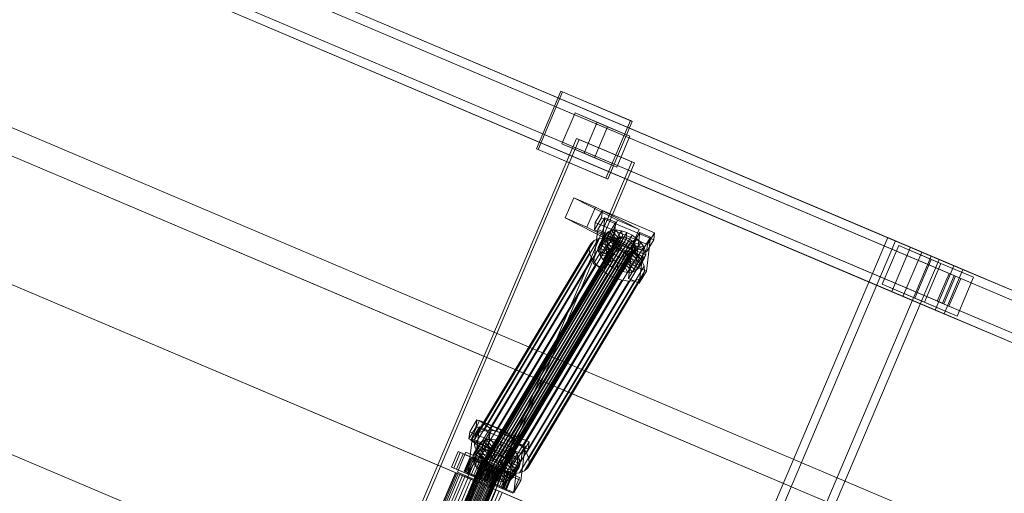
# Model space of a CAD drawing. Header units: millimetres. Extents: x -4738 to 65662, y -68080 to 6847.
# Tile 592 of 656: x 25767 to 26585, y -21393 to -21000. Entities that reach past the tile are written whole.
import ezdxf

# ---------------------------------------------------------------- set-up
doc = ezdxf.new("R2010")
doc.units = ezdxf.units.MM
doc.layers.add('superior_C10', color=7, linetype='Continuous', lineweight=0)

msp = doc.modelspace()

# ---------------------------------------------------------------- linework, layer by layer
at = {"layer": 'superior_C10'}
for p, q in [((27880.277, -21988.995), (18436.834, -17980.274)), ((18437.764, -17980.669), (27881.207, -21989.39)), ((26506.807, -21188.686), (25424.635, -20729.307)), ((26516.034, -21192.603), (25433.862, -20733.224)), ((26542.934, -21212.17), (25425.7, -20737.906)), ((26544.171, -21212.695), (25426.937, -20738.431)), ((26542.792, -21203.962), (25460.621, -20744.582)), ((26550.174, -21207.095), (25468.002, -20747.716)), ((26491.177, -21225.506), (25409.006, -20766.127)), ((26533.165, -21235.182), (25415.931, -20760.919)), ((25417.168, -20761.444), (26534.402, -21235.707)), ((25418.232, -20770.043), (26500.404, -21229.423)), ((26527.162, -21240.782), (25444.991, -20781.402)), ((25452.372, -20784.536), (26534.544, -21243.915)), ((26207.955, -21302.674), (25323.902, -20927.396)), ((25325.001, -20927.862), (26209.054, -21303.141)), ((25272.887, -21012.528), (26156.94, -21387.806)), ((26158.038, -21388.273), (25273.985, -21012.994)), ((26196.172, -21106.795), (26216.491, -21058.93)), ((26217.968, -21059.556), (26197.649, -21107.422)), ((26216.491, -21058.93), (26274.207, -21083.43)), ((26216.491, -21058.93), (26217.968, -21059.556)), ((26275.683, -21084.057), (26217.968, -21059.556)), ((26217.299, -21102.727), (26228.24, -21076.953)), ((26228.24, -21076.953), (26255.295, -21088.438)), ((26228.24, -21076.953), (26246.731, -21084.803)), ((26246.731, -21084.803), (26235.79, -21110.577)), ((26273.785, -21096.287), (26246.731, -21084.803)), ((26274.207, -21083.43), (26253.888, -21131.296)), ((26255.365, -21131.922), (26275.683, -21084.057)), ((26275.683, -21084.057), (26274.207, -21083.43)), ((26255.295, -21088.438), (26244.354, -21114.212)), ((26273.785, -21096.287), (26255.295, -21088.438)), ((25897.422, -21880.577), (26229.559, -21098.154)), ((26231.773, -21099.094), (25899.637, -21881.517)), ((26229.559, -21098.154), (26275.371, -21117.601)), ((26229.559, -21098.154), (26231.773, -21099.094)), ((26277.585, -21118.541), (26231.773, -21099.094)), ((26262.844, -21122.061), (26273.785, -21096.287)), ((26253.888, -21131.296), (26196.172, -21106.795)), ((26197.649, -21107.422), (26196.172, -21106.795)), ((26197.649, -21107.422), (26255.365, -21131.922)), ((26244.354, -21114.212), (26217.299, -21102.727)), ((26235.79, -21110.577), (26217.299, -21102.727)), ((26275.371, -21117.601), (25943.234, -21900.024)), ((26235.79, -21110.577), (26262.844, -21122.061)), ((26244.354, -21114.212), (26262.844, -21122.061)), ((26277.585, -21118.541), (26275.371, -21117.601)), ((25945.449, -21900.964), (26277.585, -21118.541)), ((25222.089, -21132.192), (26106.142, -21507.471)), ((26107.241, -21507.938), (25223.188, -21132.659)), ((26253.888, -21131.296), (26255.365, -21131.922)), ((26220.065, -21164.18), (26227.144, -21147.633)), ((26227.144, -21147.633), (26245.181, -21155.289)), ((26227.144, -21147.633), (26263.417, -21166.146)), ((26245.181, -21155.289), (26238.101, -21171.836)), ((26244.99, -21168.126), (26250.941, -21158.194)), ((26245.181, -21155.289), (26281.453, -21173.802)), ((26250.941, -21158.194), (26250.217, -21164.118)), ((26250.941, -21158.194), (26294.249, -21176.521)), ((26238.101, -21171.836), (26220.065, -21164.18)), ((26256.337, -21182.693), (26220.065, -21164.18)), ((26250.217, -21164.118), (26244.266, -21174.05)), ((26247.117, -21174.011), (26253.069, -21164.079)), ((26253.069, -21164.079), (26249.594, -21192.513)), ((26293.525, -21182.445), (26250.217, -21164.118)), ((26253.069, -21164.079), (26262.091, -21167.897)), ((26263.417, -21166.146), (26256.337, -21182.693)), ((26281.453, -21173.802), (26263.417, -21166.146)), ((26238.101, -21171.836), (26274.373, -21190.349)), ((26243.642, -21202.445), (26247.117, -21174.011)), ((26244.266, -21174.05), (26244.99, -21168.126)), ((26244.266, -21174.05), (26287.573, -21192.377)), ((26288.297, -21186.453), (26244.99, -21168.126)), ((26256.139, -21177.829), (26247.117, -21174.011)), ((26258.632, -21174.527), (26253.53, -21183.041)), ((26255.623, -21175.706), (26258.632, -21174.527)), ((26262.091, -21167.897), (26256.139, -21177.829)), ((26262.401, -21174.241), (26257.299, -21182.754)), ((26258.616, -21196.331), (26262.091, -21167.897)), ((26258.632, -21174.527), (26262.401, -21174.241)), ((26264.5, -21181.416), (26258.632, -21174.527)), ((26266.673, -21174.866), (26261.571, -21183.38)), ((26266.285, -21181.28), (26262.401, -21174.241)), ((26262.401, -21174.241), (26266.673, -21174.866)), ((26268.308, -21181.577), (26266.673, -21174.866)), ((26266.673, -21174.866), (26271.156, -21176.361)), ((26274.373, -21190.349), (26281.453, -21173.802)), ((26136.174, -22009.086), (26487.848, -21180.638)), ((26244.052, -21183.045), (26148.397, -21342.667)), ((26151.552, -21367.923), (26262.511, -21182.761)), ((26262.956, -21181.498), (26151.997, -21366.66)), ((26248.074, -21181.47), (26152.42, -21341.092)), ((26263.925, -21180.555), (26152.966, -21365.718)), ((26265.35, -21179.997), (26154.391, -21365.16)), ((26267.135, -21179.862), (26156.176, -21365.024)), ((26253.113, -21181.087), (26157.459, -21340.71)), ((26269.159, -21180.158), (26158.2, -21365.32)), ((26271.283, -21180.865), (26160.324, -21366.028)), ((26273.362, -21181.937), (26162.403, -21367.099)), ((26258.824, -21181.923), (26163.169, -21341.546)), ((26275.255, -21183.298), (26164.296, -21368.46)), ((26241.319, -21185.705), (26244.052, -21183.045)), ((26244.052, -21183.045), (26248.074, -21181.47)), ((26247.537, -21188.874), (26252.638, -21180.361)), ((26248.074, -21181.47), (26253.113, -21181.087)), ((26253.578, -21177.695), (26248.477, -21186.209)), ((26255.623, -21175.706), (26250.521, -21184.219)), ((26253.53, -21183.041), (26250.521, -21184.219)), ((26252.638, -21180.361), (26253.578, -21177.695)), ((26252.866, -21183.521), (26252.638, -21180.361)), ((26252.638, -21180.361), (26261.661, -21184.179)), ((26256.139, -21177.829), (26252.664, -21206.263)), ((26253.113, -21181.087), (26258.824, -21181.923)), ((26257.299, -21182.754), (26253.53, -21183.041)), ((26253.53, -21183.041), (26259.398, -21189.929)), ((26253.578, -21177.695), (26255.623, -21175.706)), ((26262.106, -21182.917), (26253.578, -21177.695)), ((26263.074, -21181.974), (26255.623, -21175.706)), ((26256.337, -21182.693), (26274.373, -21190.349)), ((26257.004, -21191.43), (26262.106, -21182.917)), ((26261.571, -21183.38), (26257.299, -21182.754)), ((26257.299, -21182.754), (26261.183, -21189.794)), ((26257.973, -21190.487), (26263.074, -21181.974)), ((26258.824, -21181.923), (26264.818, -21183.92)), ((26259.398, -21189.929), (26264.5, -21181.416)), ((26261.183, -21189.794), (26266.285, -21181.28)), ((26262.106, -21182.917), (26261.661, -21184.179)), ((26263.074, -21181.974), (26262.106, -21182.917)), ((26262.511, -21182.761), (26262.956, -21181.498)), ((26262.619, -21184.257), (26262.511, -21182.761)), ((26262.956, -21181.498), (26263.925, -21180.555)), ((26264.5, -21181.416), (26263.074, -21181.974)), ((26263.207, -21190.09), (26268.308, -21181.577)), ((26263.925, -21180.555), (26265.35, -21179.997)), ((26266.285, -21181.28), (26264.5, -21181.416)), ((26265.331, -21190.798), (26270.432, -21182.284)), ((26265.35, -21179.997), (26267.135, -21179.862)), ((26271.156, -21176.361), (26266.055, -21184.874)), ((26268.308, -21181.577), (26266.285, -21181.28)), ((26267.135, -21179.862), (26269.159, -21180.158)), ((26270.432, -21182.284), (26268.308, -21181.577)), ((26269.159, -21180.158), (26271.283, -21180.865)), ((26270.432, -21182.284), (26271.156, -21176.361)), ((26272.512, -21183.355), (26270.432, -21182.284)), ((26275.546, -21178.622), (26270.445, -21187.135)), ((26271.156, -21176.361), (26275.546, -21178.622)), ((26271.283, -21180.865), (26273.362, -21181.937)), ((26272.512, -21183.355), (26275.546, -21178.622)), ((26273.362, -21181.937), (26275.255, -21183.298)), ((26274.405, -21184.717), (26279.543, -21181.496)), ((26279.543, -21181.496), (26274.442, -21190.009)), ((26275.255, -21183.298), (26276.833, -21184.857)), ((26275.546, -21178.622), (26279.543, -21181.496)), ((26275.989, -21186.229), (26281.94, -21176.297)), ((26281.94, -21176.297), (26278.465, -21204.731)), ((26279.543, -21181.496), (26282.875, -21184.787)), ((26281.94, -21176.297), (26290.963, -21180.115)), ((26290.963, -21180.115), (26285.011, -21190.047)), ((26287.488, -21208.549), (26290.963, -21180.115)), ((26287.573, -21192.377), (26293.525, -21182.445)), ((26294.249, -21176.521), (26288.297, -21186.453)), ((26293.525, -21182.445), (26294.249, -21176.521)), ((26487.848, -21180.638), (26523.921, -21195.951)), ((26487.848, -21180.638), (26494.307, -21183.38)), ((26494.307, -21183.38), (26142.633, -22011.827)), ((26144.408, -21348.891), (26240.062, -21189.269)), ((26241.319, -21185.705), (26145.665, -21345.328)), ((26262.619, -21184.257), (26151.66, -21369.42)), ((26263.273, -21185.887), (26152.314, -21371.049)), ((26264.428, -21187.537), (26153.47, -21372.699)), ((26266.007, -21189.096), (26155.048, -21374.258)), ((26267.9, -21190.457), (26156.941, -21375.62)), ((26276.833, -21184.857), (26165.875, -21370.019)), ((26277.989, -21186.507), (26167.03, -21371.67)), ((26278.306, -21190.896), (26167.347, -21376.059)), ((26278.643, -21188.136), (26167.684, -21373.299)), ((26278.751, -21189.633), (26167.792, -21374.796)), ((26264.818, -21183.92), (26169.163, -21343.543)), ((26270.686, -21186.943), (26175.032, -21346.566)), ((26276.03, -21190.785), (26180.375, -21350.408)), ((26240.062, -21189.269), (26241.319, -21185.705)), ((26240.367, -21193.493), (26240.062, -21189.269)), ((26248.477, -21186.209), (26247.537, -21188.874)), ((26256.559, -21192.693), (26247.537, -21188.874)), ((26247.537, -21188.874), (26247.765, -21192.035)), ((26252.866, -21183.521), (26247.765, -21192.035)), ((26250.521, -21184.219), (26248.477, -21186.209)), ((26248.477, -21186.209), (26257.004, -21191.43)), ((26254.247, -21186.961), (26249.146, -21195.474)), ((26250.521, -21184.219), (26257.973, -21190.487)), ((26256.687, -21190.445), (26251.585, -21198.958)), ((26261.769, -21185.676), (26252.866, -21183.521)), ((26254.247, -21186.961), (26252.866, -21183.521)), ((26262.423, -21187.306), (26254.247, -21186.961)), ((26256.687, -21190.445), (26254.247, -21186.961)), ((26261.661, -21184.179), (26256.559, -21192.693)), ((26256.559, -21192.693), (26257.004, -21191.43)), ((26256.667, -21194.19), (26261.769, -21185.676)), ((26263.578, -21188.956), (26256.687, -21190.445)), ((26260.018, -21193.736), (26256.687, -21190.445)), ((26257.004, -21191.43), (26257.973, -21190.487)), ((26257.321, -21195.819), (26262.423, -21187.306)), ((26257.973, -21190.487), (26259.398, -21189.929)), ((26258.477, -21197.469), (26263.578, -21188.956)), ((26259.398, -21189.929), (26261.183, -21189.794)), ((26265.156, -21190.515), (26260.018, -21193.736)), ((26260.055, -21199.028), (26265.156, -21190.515)), ((26261.183, -21189.794), (26263.207, -21190.09)), ((26266.055, -21184.874), (26261.571, -21183.38)), ((26261.571, -21183.38), (26263.207, -21190.09)), ((26261.661, -21184.179), (26261.769, -21185.676)), ((26261.769, -21185.676), (26262.423, -21187.306)), ((26262.423, -21187.306), (26263.578, -21188.956)), ((26263.273, -21185.887), (26262.619, -21184.257)), ((26263.207, -21190.09), (26265.331, -21190.798)), ((26264.428, -21187.537), (26263.273, -21185.887)), ((26263.578, -21188.956), (26265.156, -21190.515)), ((26266.007, -21189.096), (26264.428, -21187.537)), ((26264.818, -21183.92), (26270.686, -21186.943)), ((26265.156, -21190.515), (26267.05, -21191.876)), ((26266.055, -21184.874), (26265.331, -21190.798)), ((26265.331, -21190.798), (26267.41, -21191.869)), ((26267.9, -21190.457), (26266.007, -21189.096)), ((26270.445, -21187.135), (26266.055, -21184.874)), ((26267.41, -21191.869), (26272.512, -21183.355)), ((26270.445, -21187.135), (26267.41, -21191.869)), ((26269.979, -21191.528), (26267.9, -21190.457)), ((26269.304, -21193.23), (26274.405, -21184.717)), ((26274.442, -21190.009), (26269.304, -21193.23)), ((26274.442, -21190.009), (26270.445, -21187.135)), ((26270.686, -21186.943), (26276.03, -21190.785)), ((26270.882, -21194.789), (26275.983, -21186.276)), ((26272.037, -21196.439), (26277.139, -21187.926)), ((26274.405, -21184.717), (26272.512, -21183.355)), ((26272.513, -21214.663), (26275.989, -21186.229)), ((26272.691, -21198.068), (26277.793, -21189.555)), ((26272.799, -21199.565), (26277.901, -21191.052)), ((26275.983, -21186.276), (26274.405, -21184.717)), ((26277.773, -21193.3), (26274.442, -21190.009)), ((26275.983, -21186.276), (26282.875, -21184.787)), ((26277.139, -21187.926), (26275.983, -21186.276)), ((26285.011, -21190.047), (26275.989, -21186.229)), ((26276.03, -21190.785), (26280.484, -21195.185)), ((26276.833, -21184.857), (26277.989, -21186.507)), ((26277.793, -21189.555), (26277.139, -21187.926)), ((26277.139, -21187.926), (26285.314, -21188.271)), ((26278.306, -21190.896), (26277.337, -21191.839)), ((26277.455, -21192.315), (26277.901, -21191.052)), ((26282.875, -21184.787), (26277.773, -21193.3)), ((26277.901, -21191.052), (26277.793, -21189.555)), ((26277.793, -21189.555), (26286.695, -21191.71)), ((26277.901, -21191.052), (26286.923, -21194.87)), ((26277.989, -21186.507), (26278.643, -21188.136)), ((26278.751, -21189.633), (26278.306, -21190.896)), ((26278.643, -21188.136), (26278.751, -21189.633)), ((26285.314, -21188.271), (26280.213, -21196.784)), ((26285.011, -21190.047), (26281.536, -21218.481)), ((26282.875, -21184.787), (26285.314, -21188.271)), ((26285.314, -21188.271), (26286.695, -21191.71)), ((26288.297, -21186.453), (26287.573, -21192.377)), ((26483.24, -21219.421), (26496.916, -21187.204)), ((26506.807, -21188.686), (26491.177, -21225.506)), ((26530.379, -21198.693), (26494.307, -21183.38)), ((26496.916, -21187.204), (26523.971, -21198.688)), ((26496.916, -21187.204), (26531.979, -21202.088)), ((26516.034, -21192.603), (26506.807, -21188.686)), ((27588.979, -21648.066), (26506.807, -21188.686)), ((26240.367, -21193.493), (26144.713, -21353.116)), ((26242.213, -21198.091), (26146.559, -21357.714)), ((26269.979, -21191.528), (26159.02, -21376.691)), ((26272.103, -21192.236), (26161.144, -21377.399)), ((26274.127, -21192.532), (26163.168, -21377.695)), ((26275.912, -21192.397), (26164.953, -21377.559)), ((26277.337, -21191.839), (26166.378, -21377.001)), ((26523.921, -21195.951), (26172.246, -22024.398)), ((26178.705, -22027.14), (26530.379, -21198.693)), ((26280.484, -21195.185), (26184.829, -21354.808)), ((26242.213, -21198.091), (26240.367, -21193.493)), ((26245.474, -21202.749), (26242.213, -21198.091)), ((26249.594, -21192.513), (26243.642, -21202.445)), ((26247.765, -21192.035), (26256.667, -21194.19)), ((26247.765, -21192.035), (26249.146, -21195.474)), ((26249.146, -21195.474), (26257.321, -21195.819)), ((26249.146, -21195.474), (26251.585, -21198.958)), ((26258.616, -21196.331), (26249.594, -21192.513)), ((26251.585, -21198.958), (26258.477, -21197.469)), ((26251.585, -21198.958), (26254.917, -21202.249)), ((26252.664, -21206.263), (26258.616, -21196.331)), ((26260.018, -21193.736), (26254.917, -21202.249)), ((26254.917, -21202.249), (26260.055, -21199.028)), ((26256.667, -21194.19), (26256.559, -21192.693)), ((26257.321, -21195.819), (26256.667, -21194.19)), ((26258.477, -21197.469), (26257.321, -21195.819)), ((26260.055, -21199.028), (26258.477, -21197.469)), ((26264.015, -21196.61), (26258.914, -21205.123)), ((26264.015, -21196.61), (26260.018, -21193.736)), ((26261.948, -21200.389), (26260.055, -21199.028)), ((26261.948, -21200.389), (26267.05, -21191.876)), ((26268.405, -21198.871), (26263.304, -21207.384)), ((26267.05, -21191.876), (26264.015, -21196.61)), ((26268.405, -21198.871), (26264.015, -21196.61)), ((26264.028, -21201.46), (26269.129, -21192.947)), ((26266.151, -21202.168), (26271.253, -21193.655)), ((26267.05, -21191.876), (26269.129, -21192.947)), ((26267.41, -21191.869), (26269.304, -21193.23)), ((26268.175, -21202.464), (26273.276, -21193.951)), ((26269.129, -21192.947), (26268.405, -21198.871)), ((26272.889, -21200.365), (26268.405, -21198.871)), ((26269.129, -21192.947), (26271.253, -21193.655)), ((26269.304, -21193.23), (26270.882, -21194.789)), ((26269.96, -21202.329), (26275.062, -21193.816)), ((26272.103, -21192.236), (26269.979, -21191.528)), ((26277.773, -21193.3), (26270.882, -21194.789)), ((26270.882, -21194.789), (26272.037, -21196.439)), ((26271.253, -21193.655), (26272.889, -21200.365)), ((26271.253, -21193.655), (26273.276, -21193.951)), ((26271.386, -21201.771), (26276.487, -21193.257)), ((26280.213, -21196.784), (26272.037, -21196.439)), ((26272.037, -21196.439), (26272.691, -21198.068)), ((26274.127, -21192.532), (26272.103, -21192.236)), ((26272.354, -21200.828), (26277.455, -21192.315)), ((26272.799, -21199.565), (26272.354, -21200.828)), ((26281.593, -21200.223), (26272.691, -21198.068)), ((26272.691, -21198.068), (26272.799, -21199.565)), ((26281.822, -21203.384), (26272.799, -21199.565)), ((26273.276, -21193.951), (26275.062, -21193.816)), ((26273.276, -21193.951), (26277.161, -21200.99)), ((26275.912, -21192.397), (26274.127, -21192.532)), ((26275.062, -21193.816), (26276.487, -21193.257)), ((26275.062, -21193.816), (26280.93, -21200.704)), ((26277.337, -21191.839), (26275.912, -21192.397)), ((26276.487, -21193.257), (26277.455, -21192.315)), ((26276.487, -21193.257), (26283.939, -21199.526)), ((26277.455, -21192.315), (26285.983, -21197.536)), ((26280.213, -21196.784), (26277.773, -21193.3)), ((26283.939, -21199.526), (26278.837, -21208.039)), ((26281.593, -21200.223), (26280.213, -21196.784)), ((26280.484, -21195.185), (26283.745, -21199.842)), ((26285.983, -21197.536), (26280.881, -21206.049)), ((26283.939, -21199.526), (26280.93, -21200.704)), ((26286.695, -21191.71), (26281.593, -21200.223)), ((26286.923, -21194.87), (26281.822, -21203.384)), ((26285.983, -21197.536), (26283.939, -21199.526)), ((26286.923, -21194.87), (26285.983, -21197.536)), ((26286.695, -21191.71), (26286.923, -21194.87)), ((26500.404, -21229.423), (26516.034, -21192.603)), ((26523.971, -21198.688), (26510.295, -21230.905)), ((27598.205, -21651.982), (26516.034, -21192.603)), ((26530.379, -21198.693), (26523.921, -21195.951)), ((26523.971, -21198.688), (26559.033, -21213.572)), ((26245.474, -21202.749), (26149.82, -21362.371)), ((26249.928, -21207.148), (26154.274, -21366.771)), ((26283.745, -21199.842), (26188.09, -21359.465)), ((26285.59, -21204.44), (26189.936, -21364.063)), ((26243.642, -21202.445), (26252.664, -21206.263)), ((26249.928, -21207.148), (26245.474, -21202.749)), ((26255.271, -21210.99), (26249.928, -21207.148)), ((26254.917, -21202.249), (26258.914, -21205.123)), ((26258.914, -21205.123), (26261.948, -21200.389)), ((26258.914, -21205.123), (26263.304, -21207.384)), ((26264.028, -21201.46), (26261.948, -21200.389)), ((26263.304, -21207.384), (26264.028, -21201.46)), ((26263.304, -21207.384), (26267.787, -21208.878)), ((26266.151, -21202.168), (26264.028, -21201.46)), ((26267.787, -21208.878), (26266.151, -21202.168)), ((26268.175, -21202.464), (26266.151, -21202.168)), ((26272.889, -21200.365), (26267.787, -21208.878)), ((26269.96, -21202.329), (26268.175, -21202.464)), ((26272.059, -21209.504), (26268.175, -21202.464)), ((26271.386, -21201.771), (26269.96, -21202.329)), ((26275.828, -21209.217), (26269.96, -21202.329)), ((26272.354, -21200.828), (26271.386, -21201.771)), ((26278.837, -21208.039), (26271.386, -21201.771)), ((26277.161, -21200.99), (26272.059, -21209.504)), ((26280.881, -21206.049), (26272.354, -21200.828)), ((26278.465, -21204.731), (26272.513, -21214.663)), ((26277.161, -21200.99), (26272.889, -21200.365)), ((26280.93, -21200.704), (26275.828, -21209.217)), ((26280.93, -21200.704), (26277.161, -21200.99)), ((26287.488, -21208.549), (26278.465, -21204.731)), ((26278.837, -21208.039), (26280.881, -21206.049)), ((26280.881, -21206.049), (26281.822, -21203.384)), ((26281.822, -21203.384), (26281.593, -21200.223)), ((26283.745, -21199.842), (26285.59, -21204.44)), ((26285.59, -21204.44), (26285.895, -21208.665)), ((26531.979, -21202.088), (26518.303, -21234.305)), ((26542.792, -21203.962), (26527.162, -21240.782)), ((26559.033, -21213.572), (26531.979, -21202.088)), ((26534.544, -21243.915), (26550.174, -21207.095)), ((26550.174, -21207.095), (26542.792, -21203.962)), ((27624.964, -21663.341), (26542.792, -21203.962)), ((27632.345, -21666.475), (26550.174, -21207.095)), ((26255.271, -21210.99), (26159.617, -21370.613)), ((26261.14, -21214.013), (26165.485, -21373.636)), ((26281.906, -21214.889), (26186.251, -21374.512)), ((26284.639, -21212.229), (26188.984, -21371.852)), ((26285.895, -21208.665), (26190.241, -21368.288)), ((26261.14, -21214.013), (26255.271, -21210.99)), ((26267.134, -21216.011), (26261.14, -21214.013)), ((26267.787, -21208.878), (26272.059, -21209.504)), ((26272.059, -21209.504), (26275.828, -21209.217)), ((26272.513, -21214.663), (26281.536, -21218.481)), ((26275.828, -21209.217), (26278.837, -21208.039)), ((26281.906, -21214.889), (26277.883, -21216.464)), ((26281.536, -21218.481), (26287.488, -21208.549)), ((26284.639, -21212.229), (26281.906, -21214.889)), ((26285.895, -21208.665), (26284.639, -21212.229)), ((26538.703, -21210.374), (26528.934, -21233.386)), ((26533.165, -21235.182), (26542.934, -21212.17)), ((26544.171, -21212.695), (26534.402, -21235.707)), ((26538.633, -21237.503), (26548.402, -21214.491)), ((26548.402, -21214.491), (26538.703, -21210.374)), ((27585.812, -21654.869), (26538.703, -21210.374)), ((26542.934, -21212.17), (26544.171, -21212.695)), ((26545.357, -21245.789), (26559.033, -21213.572)), ((27595.511, -21658.986), (26548.402, -21214.491)), ((26267.134, -21216.011), (26171.479, -21375.633)), ((26272.844, -21216.846), (26177.19, -21376.469)), ((26277.883, -21216.464), (26182.229, -21376.087)), ((26272.844, -21216.846), (26267.134, -21216.011)), ((26277.883, -21216.464), (26272.844, -21216.846)), ((26510.295, -21230.905), (26483.24, -21219.421)), ((26518.303, -21234.305), (26483.24, -21219.421)), ((26491.177, -21225.506), (26500.404, -21229.423)), ((27573.349, -21684.886), (26491.177, -21225.506)), ((26500.404, -21229.423), (27582.576, -21688.802)), ((26510.295, -21230.905), (26545.357, -21245.789)), ((26518.303, -21234.305), (26545.357, -21245.789)), ((26528.934, -21233.386), (26538.633, -21237.503)), ((27576.043, -21677.882), (26528.934, -21233.386)), ((26534.402, -21235.707), (26533.165, -21235.182)), ((26538.633, -21237.503), (27585.742, -21681.999)), ((26527.162, -21240.782), (26534.544, -21243.915)), ((27609.334, -21700.161), (26527.162, -21240.782)), ((26534.544, -21243.915), (27616.715, -21703.295)), ((26207.955, -21302.674), (26156.94, -21387.806)), ((26158.038, -21388.273), (26209.054, -21303.141)), ((27092.008, -21677.953), (26207.955, -21302.674)), ((26209.054, -21303.141), (26207.955, -21302.674)), ((26209.054, -21303.141), (27093.107, -21678.419)), ((26146.061, -21337.929), (26140.109, -21347.862)), ((26140.833, -21341.938), (26146.785, -21332.006)), ((26141.791, -21348.969), (26148.97, -21332.483)), ((26142.96, -21347.822), (26148.912, -21337.89)), ((26148.912, -21337.89), (26145.437, -21366.324)), ((26146.785, -21332.006), (26146.061, -21337.929)), ((26189.368, -21356.257), (26146.061, -21337.929)), ((26146.785, -21332.006), (26190.092, -21350.333)), ((26148.912, -21337.89), (26157.934, -21341.708)), ((26148.97, -21332.483), (26167.006, -21340.139)), ((26148.97, -21332.483), (26159.31, -21339.988)), ((26140.109, -21347.862), (26140.833, -21341.938)), ((26184.14, -21360.265), (26140.833, -21341.938)), ((26145.665, -21345.328), (26144.408, -21348.891)), ((26148.397, -21342.667), (26145.665, -21345.328)), ((26152.42, -21341.092), (26148.397, -21342.667)), ((26157.934, -21341.708), (26151.983, -21351.64)), ((26159.31, -21339.988), (26152.131, -21356.474)), ((26157.459, -21340.71), (26152.42, -21341.092)), ((26154.459, -21370.143), (26157.934, -21341.708)), ((26163.169, -21341.546), (26157.459, -21340.71)), ((26177.346, -21347.644), (26159.31, -21339.988)), ((26167.006, -21340.139), (26159.827, -21356.626)), ((26169.163, -21343.543), (26163.169, -21341.546)), ((26167.006, -21340.139), (26177.346, -21347.644)), ((26175.032, -21346.566), (26169.163, -21343.543)), ((26180.375, -21350.408), (26175.032, -21346.566)), ((26139.485, -21376.257), (26142.96, -21347.822)), ((26140.109, -21347.862), (26183.416, -21366.189)), ((26159.827, -21356.626), (26141.791, -21348.969)), ((26152.131, -21356.474), (26141.791, -21348.969)), ((26151.983, -21351.64), (26142.96, -21347.822)), ((26143.38, -21362.686), (26148.481, -21354.173)), ((26149.422, -21351.507), (26144.32, -21360.02)), ((26144.408, -21348.891), (26144.713, -21353.116)), ((26144.713, -21353.116), (26146.559, -21357.714)), ((26151.466, -21349.517), (26146.364, -21358.03)), ((26148.481, -21354.173), (26149.422, -21351.507)), ((26148.71, -21357.333), (26148.481, -21354.173)), ((26148.481, -21354.173), (26157.504, -21357.991)), ((26151.983, -21351.64), (26148.507, -21380.075)), ((26154.475, -21348.339), (26149.373, -21356.852)), ((26149.422, -21351.507), (26151.466, -21349.517)), ((26157.949, -21356.728), (26149.422, -21351.507)), ((26151.466, -21349.517), (26154.475, -21348.339)), ((26158.917, -21355.786), (26151.466, -21349.517)), ((26158.244, -21348.053), (26153.142, -21356.566)), ((26154.475, -21348.339), (26158.244, -21348.053)), ((26160.343, -21355.228), (26154.475, -21348.339)), ((26162.516, -21348.678), (26157.414, -21357.191)), ((26162.128, -21355.092), (26158.244, -21348.053)), ((26158.244, -21348.053), (26162.516, -21348.678)), ((26166.999, -21350.172), (26161.898, -21358.685)), ((26164.152, -21355.388), (26162.516, -21348.678)), ((26162.516, -21348.678), (26166.999, -21350.172)), ((26166.275, -21356.096), (26166.999, -21350.172)), ((26171.389, -21352.433), (26166.288, -21360.946)), ((26166.999, -21350.172), (26171.389, -21352.433)), ((26168.355, -21357.167), (26171.389, -21352.433)), ((26170.167, -21364.13), (26177.346, -21347.644)), ((26171.389, -21352.433), (26175.386, -21355.307)), ((26171.832, -21360.04), (26177.784, -21350.108)), ((26177.784, -21350.108), (26174.308, -21378.543)), ((26177.784, -21350.108), (26186.806, -21353.927)), ((26184.829, -21354.808), (26180.375, -21350.408)), ((26186.806, -21353.927), (26180.854, -21363.859)), ((26183.331, -21382.361), (26186.806, -21353.927)), ((26190.092, -21350.333), (26184.14, -21360.265)), ((26188.09, -21359.465), (26184.829, -21354.808)), ((26189.368, -21356.257), (26190.092, -21350.333)), ((26125.691, -21371.283), (26131.162, -21358.396)), ((26133.007, -21359.179), (26127.537, -21372.066)), ((26129.873, -21373.058), (26135.344, -21360.171)), ((26130.597, -21375.538), (26137.63, -21358.969)), ((26131.162, -21358.396), (26174.449, -21376.771)), ((26131.162, -21358.396), (26133.007, -21359.179)), ((26176.294, -21377.554), (26133.007, -21359.179)), ((26135.344, -21360.171), (26144.362, -21363.999)), ((26135.344, -21360.171), (26144.201, -21363.931)), ((26137.63, -21358.969), (26155.666, -21366.625)), ((26137.63, -21358.969), (26146.414, -21362.697)), ((26146.414, -21362.697), (26139.381, -21379.266)), ((26144.32, -21360.02), (26143.38, -21362.686)), ((26152.402, -21366.504), (26143.38, -21362.686)), ((26143.38, -21362.686), (26143.608, -21365.846)), ((26148.71, -21357.333), (26143.608, -21365.846)), ((26146.364, -21358.03), (26144.32, -21360.02)), ((26144.32, -21360.02), (26152.848, -21365.241)), ((26150.09, -21360.772), (26144.989, -21369.286)), ((26149.373, -21356.852), (26146.364, -21358.03)), ((26146.364, -21358.03), (26153.816, -21364.299)), ((26164.45, -21370.354), (26146.414, -21362.697)), ((26146.559, -21357.714), (26149.82, -21362.371)), ((26157.612, -21359.488), (26148.71, -21357.333)), ((26150.09, -21360.772), (26148.71, -21357.333)), ((26153.142, -21356.566), (26149.373, -21356.852)), ((26149.373, -21356.852), (26155.241, -21363.741)), ((26149.82, -21362.371), (26154.274, -21366.771)), ((26158.266, -21361.117), (26150.09, -21360.772)), ((26152.53, -21364.256), (26150.09, -21360.772)), ((26152.131, -21356.474), (26170.167, -21364.13)), ((26157.504, -21357.991), (26152.402, -21366.504)), ((26152.51, -21368.001), (26157.612, -21359.488)), ((26159.421, -21362.767), (26152.53, -21364.256)), ((26152.848, -21365.241), (26157.949, -21356.728)), ((26157.414, -21357.191), (26153.142, -21356.566)), ((26153.142, -21356.566), (26157.027, -21363.605)), ((26153.164, -21369.63), (26158.266, -21361.117)), ((26153.816, -21364.299), (26158.917, -21355.786)), ((26154.32, -21371.281), (26159.421, -21362.767)), ((26155.241, -21363.741), (26160.343, -21355.228)), ((26157.027, -21363.605), (26162.128, -21355.092)), ((26161.898, -21358.685), (26157.414, -21357.191)), ((26157.414, -21357.191), (26159.05, -21363.901)), ((26157.949, -21356.728), (26157.504, -21357.991)), ((26157.504, -21357.991), (26157.612, -21359.488)), ((26157.612, -21359.488), (26158.266, -21361.117)), ((26158.917, -21355.786), (26157.949, -21356.728)), ((26158.266, -21361.117), (26159.421, -21362.767)), ((26160.343, -21355.228), (26158.917, -21355.786)), ((26159.05, -21363.901), (26164.152, -21355.388)), ((26159.421, -21362.767), (26161, -21364.326)), ((26159.827, -21356.626), (26170.167, -21364.13)), ((26162.128, -21355.092), (26160.343, -21355.228)), ((26161.174, -21364.609), (26166.275, -21356.096)), ((26161.898, -21358.685), (26161.174, -21364.609)), ((26166.288, -21360.946), (26161.898, -21358.685)), ((26164.152, -21355.388), (26162.128, -21355.092)), ((26163.253, -21365.68), (26168.355, -21357.167)), ((26166.288, -21360.946), (26163.253, -21365.68)), ((26166.275, -21356.096), (26164.152, -21355.388)), ((26165.147, -21367.042), (26170.248, -21358.528)), ((26168.355, -21357.167), (26166.275, -21356.096)), ((26170.285, -21363.82), (26166.288, -21360.946)), ((26166.725, -21368.601), (26171.826, -21360.087)), ((26167.88, -21370.251), (26172.982, -21361.738)), ((26170.248, -21358.528), (26168.355, -21357.167)), ((26168.357, -21388.475), (26171.832, -21360.04)), ((26170.248, -21358.528), (26175.386, -21355.307)), ((26171.826, -21360.087), (26170.248, -21358.528)), ((26175.386, -21355.307), (26170.285, -21363.82)), ((26171.826, -21360.087), (26178.718, -21358.598)), ((26172.982, -21361.738), (26171.826, -21360.087)), ((26180.854, -21363.859), (26171.832, -21360.04)), ((26173.636, -21363.367), (26172.982, -21361.738)), ((26172.982, -21361.738), (26181.157, -21362.082)), ((26178.718, -21358.598), (26173.617, -21367.112)), ((26175.386, -21355.307), (26178.718, -21358.598)), ((26181.157, -21362.082), (26176.056, -21370.596)), ((26178.718, -21358.598), (26181.157, -21362.082)), ((26181.157, -21362.082), (26182.538, -21365.522)), ((26183.416, -21366.189), (26189.368, -21356.257)), ((26184.14, -21360.265), (26183.416, -21366.189)), ((26189.936, -21364.063), (26188.09, -21359.465)), ((26151.016, -21365.737), (26035.354, -21638.205)), ((26035.508, -21638.27), (26151.17, -21365.802)), ((26151.426, -21365.911), (26035.765, -21638.379)), ((26151.876, -21366.102), (26036.214, -21638.569)), ((26152.372, -21366.313), (26036.711, -21638.78)), ((26153.087, -21366.617), (26037.426, -21639.084)), ((26153.789, -21366.915), (26038.128, -21639.382)), ((26154.721, -21367.31), (26039.059, -21639.777)), ((26155.581, -21367.675), (26039.919, -21640.142)), ((26156.666, -21368.136), (26041.004, -21640.603)), ((26157.625, -21368.543), (26041.963, -21641.01)), ((26158.789, -21369.037), (26043.128, -21641.504)), ((26159.782, -21369.458), (26044.12, -21641.926)), ((26160.947, -21369.953), (26045.285, -21642.42)), ((26161.906, -21370.36), (26046.244, -21642.827)), ((26162.991, -21370.82), (26047.329, -21643.288)), ((26163.85, -21371.185), (26048.189, -21643.653)), ((26141.046, -21363.678), (26136.357, -21374.724)), ((26136.681, -21374.861), (26141.37, -21363.815)), ((26141.912, -21364.046), (26137.223, -21375.091)), ((26142.861, -21364.448), (26138.172, -21375.494)), ((26144.201, -21363.931), (26138.731, -21376.818)), ((26144.362, -21363.999), (26138.891, -21376.886)), ((26143.909, -21364.893), (26139.22, -21375.939)), ((26145.437, -21366.324), (26139.485, -21376.257)), ((26145.419, -21365.534), (26140.73, -21376.58)), ((26150.235, -21367.578), (26141.046, -21363.678)), ((26141.046, -21363.678), (26141.912, -21364.046)), ((26141.37, -21363.815), (26141.046, -21363.678)), ((26142.861, -21364.448), (26141.37, -21363.815)), ((26141.37, -21363.815), (26150.388, -21367.643)), ((26150.645, -21367.752), (26141.912, -21364.046)), ((26141.912, -21364.046), (26143.909, -21364.893)), ((26146.901, -21366.163), (26142.212, -21377.209)), ((26151.094, -21367.943), (26142.861, -21364.448)), ((26145.419, -21365.534), (26142.861, -21364.448)), ((26143.608, -21365.846), (26152.51, -21368.001)), ((26143.608, -21365.846), (26144.989, -21369.286)), ((26151.591, -21368.154), (26143.909, -21364.893)), ((26143.909, -21364.893), (26146.901, -21366.163)), ((26148.868, -21366.998), (26144.179, -21378.044)), ((26153.22, -21367.759), (26144.201, -21363.931)), ((26153.22, -21367.759), (26144.362, -21363.999)), ((26144.989, -21369.286), (26153.164, -21369.63)), ((26144.989, -21369.286), (26147.428, -21372.769)), ((26152.306, -21368.458), (26145.419, -21365.534)), ((26148.868, -21366.998), (26145.419, -21365.534)), ((26154.459, -21370.143), (26145.437, -21366.324)), ((26145.546, -21378.624), (26150.235, -21367.578)), ((26150.388, -21367.643), (26145.699, -21378.689)), ((26145.956, -21378.798), (26150.645, -21367.752)), ((26150.683, -21367.769), (26145.994, -21378.815)), ((26146.405, -21378.989), (26151.094, -21367.943)), ((26153.008, -21368.756), (26146.901, -21366.163)), ((26146.901, -21366.163), (26150.683, -21367.769)), ((26146.902, -21379.2), (26151.591, -21368.154)), ((26152.53, -21364.256), (26147.428, -21372.769)), ((26147.617, -21379.503), (26152.306, -21368.458)), ((26147.749, -21380.646), (26153.22, -21367.759)), ((26152.974, -21368.741), (26148.285, -21379.787)), ((26148.319, -21379.801), (26153.008, -21368.756)), ((26148.507, -21380.075), (26154.459, -21370.143)), ((26155.666, -21366.625), (26148.633, -21383.194)), ((26153.94, -21369.151), (26148.868, -21366.998)), ((26152.974, -21368.741), (26148.868, -21366.998)), ((26149.251, -21380.197), (26153.94, -21369.151)), ((26150.11, -21380.562), (26154.799, -21369.516)), ((26150.645, -21367.752), (26150.235, -21367.578)), ((26150.235, -21367.578), (26150.388, -21367.643)), ((26154.998, -21369.6), (26150.309, -21380.646)), ((26150.388, -21367.643), (26151.094, -21367.943)), ((26151.591, -21368.154), (26150.645, -21367.752)), ((26154.799, -21369.516), (26150.683, -21367.769)), ((26150.683, -21367.769), (26154.998, -21369.6)), ((26155.861, -21367.547), (26150.76, -21376.061)), ((26151.016, -21365.737), (26151.426, -21365.911)), ((26151.17, -21365.802), (26151.016, -21365.737)), ((26151.094, -21367.943), (26152.306, -21368.458)), ((26151.876, -21366.102), (26151.17, -21365.802)), ((26151.196, -21381.023), (26155.885, -21369.977)), ((26151.426, -21365.911), (26152.372, -21366.313)), ((26151.997, -21366.66), (26151.552, -21367.923)), ((26151.552, -21367.923), (26151.66, -21369.42)), ((26153.008, -21368.756), (26151.591, -21368.154)), ((26151.66, -21369.42), (26152.314, -21371.049)), ((26153.087, -21366.617), (26151.876, -21366.102)), ((26152.966, -21365.718), (26151.997, -21366.66)), ((26152.154, -21381.43), (26156.843, -21370.384)), ((26152.306, -21368.458), (26153.94, -21369.151)), ((26152.314, -21371.049), (26153.47, -21372.699)), ((26152.372, -21366.313), (26153.789, -21366.915)), ((26152.402, -21366.504), (26152.848, -21365.241)), ((26152.51, -21368.001), (26152.402, -21366.504)), ((26153.164, -21369.63), (26152.51, -21368.001)), ((26155.861, -21367.547), (26152.53, -21364.256)), ((26157.456, -21370.644), (26152.767, -21381.69)), ((26152.848, -21365.241), (26153.816, -21364.299)), ((26154.391, -21365.16), (26152.966, -21365.718)), ((26155.885, -21369.977), (26152.974, -21368.741)), ((26157.456, -21370.644), (26152.974, -21368.741)), ((26154.799, -21369.516), (26153.008, -21368.756)), ((26154.721, -21367.31), (26153.087, -21366.617)), ((26154.32, -21371.281), (26153.164, -21369.63)), ((26153.319, -21381.924), (26158.008, -21370.878)), ((26153.789, -21366.915), (26155.581, -21367.675)), ((26153.816, -21364.299), (26155.241, -21363.741)), ((26153.94, -21369.151), (26155.885, -21369.977)), ((26154.274, -21366.771), (26159.617, -21370.613)), ((26156.176, -21365.024), (26154.391, -21365.16)), ((26156.666, -21368.136), (26154.721, -21367.31)), ((26159.858, -21370.421), (26154.757, -21378.935)), ((26156.843, -21370.384), (26154.799, -21369.516)), ((26156.843, -21370.384), (26154.998, -21369.6)), ((26154.998, -21369.6), (26159.552, -21371.534)), ((26155.241, -21363.741), (26157.027, -21363.605)), ((26155.581, -21367.675), (26157.625, -21368.543)), ((26155.666, -21366.625), (26164.45, -21370.354)), ((26161, -21364.326), (26155.861, -21367.547)), ((26159.858, -21370.421), (26155.861, -21367.547)), ((26155.885, -21369.977), (26158.008, -21370.878)), ((26155.898, -21372.84), (26161, -21364.326)), ((26158.2, -21365.32), (26156.176, -21365.024)), ((26158.789, -21369.037), (26156.666, -21368.136)), ((26159.001, -21371.299), (26156.843, -21370.384)), ((26157.027, -21363.605), (26159.05, -21363.901)), ((26157.417, -21386.923), (26164.45, -21370.354)), ((26158.008, -21370.878), (26157.456, -21370.644)), ((26162.011, -21372.577), (26157.456, -21370.644)), ((26157.625, -21368.543), (26159.782, -21369.458)), ((26157.791, -21374.201), (26162.893, -21365.688)), ((26158.008, -21370.878), (26160.165, -21371.794)), ((26160.324, -21366.028), (26158.2, -21365.32)), ((26160.947, -21369.953), (26158.789, -21369.037)), ((26159.05, -21363.901), (26161.174, -21364.609)), ((26159.617, -21370.613), (26165.485, -21373.636)), ((26159.782, -21369.458), (26161.906, -21370.36)), ((26162.893, -21365.688), (26159.858, -21370.421)), ((26164.248, -21372.683), (26159.858, -21370.421)), ((26159.871, -21375.272), (26164.972, -21366.759)), ((26162.403, -21367.099), (26160.324, -21366.028)), ((26162.991, -21370.82), (26160.947, -21369.953)), ((26161, -21364.326), (26162.893, -21365.688)), ((26161.174, -21364.609), (26163.253, -21365.68)), ((26161.906, -21370.36), (26163.85, -21371.185)), ((26161.995, -21375.98), (26167.096, -21367.467)), ((26164.296, -21368.46), (26162.403, -21367.099)), ((26162.893, -21365.688), (26164.972, -21366.759)), ((26164.782, -21371.581), (26162.991, -21370.82)), ((26163.253, -21365.68), (26165.147, -21367.042)), ((26163.85, -21371.185), (26165.484, -21371.879)), ((26164.018, -21376.276), (26169.12, -21367.763)), ((26164.972, -21366.759), (26164.248, -21372.683)), ((26165.875, -21370.019), (26164.296, -21368.46)), ((26164.972, -21366.759), (26167.096, -21367.467)), ((26170.285, -21363.82), (26165.147, -21367.042)), ((26165.147, -21367.042), (26166.725, -21368.601)), ((26165.803, -21376.14), (26170.905, -21367.627)), ((26167.03, -21371.67), (26165.875, -21370.019)), ((26173.617, -21367.112), (26166.725, -21368.601)), ((26166.725, -21368.601), (26167.88, -21370.251)), ((26167.096, -21367.467), (26168.732, -21374.177)), ((26167.096, -21367.467), (26169.12, -21367.763)), ((26167.229, -21375.582), (26172.33, -21367.069)), ((26176.056, -21370.596), (26167.88, -21370.251)), ((26167.88, -21370.251), (26168.534, -21371.88)), ((26168.197, -21374.64), (26173.299, -21366.126)), ((26168.534, -21371.88), (26173.636, -21363.367)), ((26168.642, -21373.377), (26173.744, -21364.864)), ((26169.12, -21367.763), (26170.905, -21367.627)), ((26169.12, -21367.763), (26173.004, -21374.802)), ((26173.617, -21367.112), (26170.285, -21363.82)), ((26170.905, -21367.627), (26172.33, -21367.069)), ((26170.905, -21367.627), (26176.773, -21374.516)), ((26172.33, -21367.069), (26173.299, -21366.126)), ((26172.33, -21367.069), (26179.782, -21373.338)), ((26173.299, -21366.126), (26173.744, -21364.864)), ((26173.299, -21366.126), (26181.826, -21371.348)), ((26176.056, -21370.596), (26173.617, -21367.112)), ((26173.744, -21364.864), (26173.636, -21363.367)), ((26173.636, -21363.367), (26182.538, -21365.522)), ((26173.744, -21364.864), (26182.766, -21368.682)), ((26177.437, -21374.035), (26176.056, -21370.596)), ((26180.854, -21363.859), (26177.379, -21392.293)), ((26182.538, -21365.522), (26177.437, -21374.035)), ((26182.766, -21368.682), (26177.665, -21377.195)), ((26182.766, -21368.682), (26181.826, -21371.348)), ((26182.538, -21365.522), (26182.766, -21368.682)), ((26188.984, -21371.852), (26190.241, -21368.288)), ((26190.241, -21368.288), (26189.936, -21364.063)), ((26128.914, -21375.91), (26027.319, -21615.239)), ((26027.752, -21615.422), (26129.346, -21376.093)), ((26130.072, -21376.401), (26028.477, -21615.73)), ((26131.34, -21376.939), (26029.745, -21616.269)), ((26132.741, -21377.534), (26031.146, -21616.863)), ((26134.759, -21378.391), (26033.164, -21617.72)), ((26136.74, -21379.232), (26035.145, -21618.561)), ((26164.782, -21371.581), (26049.121, -21644.048)), ((26165.484, -21371.879), (26049.823, -21644.346)), ((26166.199, -21372.183), (26050.538, -21644.65)), ((26166.696, -21372.393), (26051.034, -21644.86)), ((26167.145, -21372.584), (26051.483, -21645.051)), ((26167.402, -21372.693), (26051.74, -21645.16)), ((26167.555, -21372.758), (26051.894, -21645.225)), ((26168.978, -21389.658), (26125.691, -21371.283)), ((26127.537, -21372.066), (26125.691, -21371.283)), ((26127.537, -21372.066), (26170.824, -21390.441)), ((26128.914, -21375.91), (26130.072, -21376.401)), ((26129.346, -21376.093), (26128.914, -21375.91)), ((26131.34, -21376.939), (26129.346, -21376.093)), ((26138.891, -21376.886), (26129.873, -21373.058)), ((26138.731, -21376.818), (26129.873, -21373.058)), ((26130.072, -21376.401), (26132.741, -21377.534)), ((26148.633, -21383.194), (26130.597, -21375.538)), ((26139.381, -21379.266), (26130.597, -21375.538)), ((26134.759, -21378.391), (26131.34, -21376.939)), ((26132.741, -21377.534), (26136.74, -21379.232)), ((26139.37, -21380.348), (26134.759, -21378.391)), ((26137.223, -21375.091), (26136.357, -21374.724)), ((26136.357, -21374.724), (26145.546, -21378.624)), ((26136.357, -21374.724), (26136.681, -21374.861)), ((26145.699, -21378.689), (26136.681, -21374.861)), ((26136.681, -21374.861), (26138.172, -21375.494)), ((26136.74, -21379.232), (26141.796, -21381.378)), ((26139.22, -21375.939), (26137.223, -21375.091)), ((26137.223, -21375.091), (26145.956, -21378.798)), ((26138.172, -21375.494), (26146.405, -21378.989)), ((26138.172, -21375.494), (26140.73, -21376.58)), ((26138.731, -21376.818), (26147.749, -21380.646)), ((26138.891, -21376.886), (26147.749, -21380.646)), ((26142.212, -21377.209), (26139.22, -21375.939)), ((26139.22, -21375.939), (26146.902, -21379.2)), ((26139.381, -21379.266), (26157.417, -21386.923)), ((26139.485, -21376.257), (26148.507, -21380.075)), ((26140.73, -21376.58), (26147.617, -21379.503)), ((26140.73, -21376.58), (26144.179, -21378.044)), ((26145.994, -21378.815), (26142.212, -21377.209)), ((26142.212, -21377.209), (26148.319, -21379.801)), ((26144.179, -21378.044), (26149.251, -21380.197)), ((26144.179, -21378.044), (26148.285, -21379.787)), ((26145.546, -21378.624), (26145.956, -21378.798)), ((26145.699, -21378.689), (26145.546, -21378.624)), ((26146.405, -21378.989), (26145.699, -21378.689)), ((26145.956, -21378.798), (26146.902, -21379.2)), ((26150.309, -21380.646), (26145.994, -21378.815)), ((26145.994, -21378.815), (26150.11, -21380.562)), ((26147.617, -21379.503), (26146.405, -21378.989)), ((26146.902, -21379.2), (26148.319, -21379.801)), ((26147.428, -21372.769), (26154.32, -21371.281)), ((26147.428, -21372.769), (26150.76, -21376.061)), ((26150.76, -21376.061), (26155.898, -21372.84)), ((26150.76, -21376.061), (26154.757, -21378.935)), ((26153.47, -21372.699), (26155.048, -21374.258)), ((26154.312, -21382.345), (26159.001, -21371.299)), ((26155.898, -21372.84), (26154.32, -21371.281)), ((26154.757, -21378.935), (26157.791, -21374.201)), ((26154.757, -21378.935), (26159.147, -21381.196)), ((26159.552, -21371.534), (26154.863, -21382.58)), ((26155.048, -21374.258), (26156.941, -21375.62)), ((26155.476, -21382.84), (26160.165, -21371.794)), ((26157.791, -21374.201), (26155.898, -21372.84)), ((26156.435, -21383.247), (26161.124, -21372.201)), ((26156.941, -21375.62), (26159.02, -21376.691)), ((26162.011, -21372.577), (26157.322, -21383.623)), ((26157.52, -21383.707), (26162.209, -21372.661)), ((26159.871, -21375.272), (26157.791, -21374.201)), ((26158.38, -21384.072), (26163.069, -21373.026)), ((26158.731, -21385.308), (26164.202, -21372.421)), ((26161.124, -21372.201), (26159.001, -21371.299)), ((26159.001, -21371.299), (26159.552, -21371.534)), ((26159.02, -21376.691), (26161.144, -21377.399)), ((26164.248, -21372.683), (26159.147, -21381.196)), ((26159.147, -21381.196), (26159.871, -21375.272)), ((26159.312, -21384.468), (26164.001, -21373.422)), ((26164.035, -21373.437), (26159.346, -21384.482)), ((26159.552, -21371.534), (26164.035, -21373.437)), ((26161.995, -21375.98), (26159.871, -21375.272)), ((26160.014, -21384.766), (26164.703, -21373.72)), ((26160.165, -21371.794), (26162.011, -21372.577)), ((26160.165, -21371.794), (26162.209, -21372.661)), ((26160.729, -21385.069), (26165.418, -21374.024)), ((26163.069, -21373.026), (26161.124, -21372.201)), ((26161.124, -21372.201), (26164.035, -21373.437)), ((26161.144, -21377.399), (26163.168, -21377.695)), ((26161.225, -21385.28), (26165.914, -21374.234)), ((26166.326, -21374.409), (26161.637, -21385.455)), ((26161.675, -21385.471), (26166.364, -21374.425)), ((26161.932, -21385.58), (26166.621, -21374.534)), ((26163.63, -21382.69), (26161.995, -21375.98)), ((26164.018, -21376.276), (26161.995, -21375.98)), ((26166.326, -21374.409), (26162.011, -21372.577)), ((26162.085, -21385.645), (26166.774, -21374.599)), ((26162.209, -21372.661), (26166.326, -21374.409)), ((26162.209, -21372.661), (26164.001, -21373.422)), ((26164.703, -21373.72), (26163.069, -21373.026)), ((26163.069, -21373.026), (26168.141, -21375.179)), ((26163.168, -21377.695), (26164.953, -21377.559)), ((26168.141, -21375.179), (26163.452, -21386.225)), ((26168.732, -21374.177), (26163.63, -21382.69)), ((26164.001, -21373.422), (26170.108, -21376.014)), ((26164.001, -21373.422), (26165.418, -21374.024)), ((26165.803, -21376.14), (26164.018, -21376.276)), ((26167.902, -21383.315), (26164.018, -21376.276)), ((26164.035, -21373.437), (26168.141, -21375.179)), ((26164.202, -21372.421), (26173.22, -21376.249)), ((26164.202, -21372.421), (26173.059, -21376.181)), ((26168.732, -21374.177), (26164.248, -21372.683)), ((26165.914, -21374.234), (26164.703, -21373.72)), ((26164.703, -21373.72), (26171.59, -21376.644)), ((26166.199, -21372.183), (26164.782, -21371.581)), ((26164.953, -21377.559), (26166.378, -21377.001)), ((26165.418, -21374.024), (26173.099, -21377.284)), ((26165.418, -21374.024), (26166.364, -21374.425)), ((26170.108, -21376.014), (26165.419, -21387.06)), ((26165.484, -21371.879), (26166.696, -21372.393)), ((26165.485, -21373.636), (26171.479, -21375.633)), ((26167.229, -21375.582), (26165.803, -21376.14)), ((26171.671, -21383.029), (26165.803, -21376.14)), ((26166.621, -21374.534), (26165.914, -21374.234)), ((26165.914, -21374.234), (26174.147, -21377.729)), ((26167.145, -21372.584), (26166.199, -21372.183)), ((26170.108, -21376.014), (26166.326, -21374.409)), ((26166.364, -21374.425), (26175.096, -21378.132)), ((26166.364, -21374.425), (26166.774, -21374.599)), ((26166.378, -21377.001), (26167.347, -21376.059)), ((26166.774, -21374.599), (26166.621, -21374.534)), ((26166.621, -21374.534), (26175.639, -21378.362)), ((26166.696, -21372.393), (26167.402, -21372.693)), ((26166.774, -21374.599), (26175.962, -21378.5)), ((26171.59, -21376.644), (26166.901, -21387.69)), ((26167.684, -21373.299), (26167.03, -21371.67)), ((26167.555, -21372.758), (26167.145, -21372.584)), ((26168.197, -21374.64), (26167.229, -21375.582)), ((26174.68, -21381.851), (26167.229, -21375.582)), ((26167.347, -21376.059), (26167.792, -21374.796)), ((26167.402, -21372.693), (26167.555, -21372.758)), ((26173.059, -21376.181), (26167.589, -21389.068)), ((26167.792, -21374.796), (26167.684, -21373.299)), ((26173.22, -21376.249), (26167.749, -21389.136)), ((26173.004, -21374.802), (26167.902, -21383.315)), ((26168.141, -21375.179), (26171.59, -21376.644)), ((26168.642, -21373.377), (26168.197, -21374.64)), ((26176.725, -21379.861), (26168.197, -21374.64)), ((26174.308, -21378.543), (26168.357, -21388.475)), ((26173.099, -21377.284), (26168.41, -21388.33)), ((26177.437, -21374.035), (26168.534, -21371.88)), ((26168.534, -21371.88), (26168.642, -21373.377)), ((26177.665, -21377.195), (26168.642, -21373.377)), ((26173.004, -21374.802), (26168.732, -21374.177)), ((26174.449, -21376.771), (26168.978, -21389.658)), ((26174.147, -21377.729), (26169.458, -21388.775)), ((26173.099, -21377.284), (26170.108, -21376.014)), ((26175.096, -21378.132), (26170.407, -21389.178)), ((26170.824, -21390.441), (26176.294, -21377.554)), ((26175.639, -21378.362), (26170.95, -21389.408)), ((26175.962, -21378.5), (26171.273, -21389.546)), ((26171.479, -21375.633), (26177.19, -21376.469)), ((26171.59, -21376.644), (26174.147, -21377.729)), ((26176.773, -21374.516), (26171.671, -21383.029)), ((26176.773, -21374.516), (26173.004, -21374.802)), ((26182.077, -21380.009), (26173.059, -21376.181)), ((26175.096, -21378.132), (26173.099, -21377.284)), ((26182.077, -21380.009), (26173.22, -21376.249)), ((26174.147, -21377.729), (26175.639, -21378.362)), ((26183.331, -21382.361), (26174.308, -21378.543)), ((26176.294, -21377.554), (26174.449, -21376.771)), ((26179.782, -21373.338), (26174.68, -21381.851)), ((26175.962, -21378.5), (26175.096, -21378.132)), ((26175.639, -21378.362), (26175.962, -21378.5)), ((26181.826, -21371.348), (26176.725, -21379.861)), ((26176.725, -21379.861), (26177.665, -21377.195)), ((26179.782, -21373.338), (26176.773, -21374.516)), ((26177.19, -21376.469), (26182.229, -21376.087)), ((26177.665, -21377.195), (26177.437, -21374.035)), ((26181.826, -21371.348), (26179.782, -21373.338)), ((26182.229, -21376.087), (26186.251, -21374.512)), ((26186.251, -21374.512), (26188.984, -21371.852)), ((26139.37, -21380.348), (26037.775, -21619.677)), ((26141.796, -21381.378), (26040.202, -21620.707)), ((26144.859, -21382.678), (26043.264, -21622.007)), ((26147.565, -21383.827), (26045.97, -21623.156)), ((26150.851, -21385.222), (26049.257, -21624.551)), ((26153.653, -21386.411), (26052.059, -21625.741)), ((26144.859, -21382.678), (26139.37, -21380.348)), ((26141.796, -21381.378), (26147.565, -21383.827)), ((26150.851, -21385.222), (26144.859, -21382.678)), ((26147.565, -21383.827), (26153.653, -21386.411)), ((26149.251, -21380.197), (26147.617, -21379.503)), ((26148.285, -21379.787), (26151.196, -21381.023)), ((26148.285, -21379.787), (26152.767, -21381.69)), ((26148.319, -21379.801), (26150.11, -21380.562)), ((26148.633, -21383.194), (26157.417, -21386.923)), ((26151.196, -21381.023), (26149.251, -21380.197)), ((26150.11, -21380.562), (26152.154, -21381.43)), ((26154.863, -21382.58), (26150.309, -21380.646)), ((26150.309, -21380.646), (26152.154, -21381.43)), ((26156.94, -21387.806), (26150.851, -21385.222)), ((26153.319, -21381.924), (26151.196, -21381.023)), ((26152.154, -21381.43), (26154.312, -21382.345)), ((26152.767, -21381.69), (26153.319, -21381.924)), ((26152.767, -21381.69), (26157.322, -21383.623)), ((26155.476, -21382.84), (26153.319, -21381.924)), ((26153.653, -21386.411), (26159.646, -21388.955)), ((26154.863, -21382.58), (26154.312, -21382.345)), ((26154.312, -21382.345), (26156.435, -21383.247)), ((26159.346, -21384.482), (26154.863, -21382.58)), ((26157.322, -21383.623), (26155.476, -21382.84)), ((26157.52, -21383.707), (26155.476, -21382.84)), ((26159.346, -21384.482), (26156.435, -21383.247)), ((26156.435, -21383.247), (26158.38, -21384.072)), ((26157.322, -21383.623), (26161.637, -21385.455)), ((26161.637, -21385.455), (26157.52, -21383.707)), ((26159.312, -21384.468), (26157.52, -21383.707)), ((26163.452, -21386.225), (26158.38, -21384.072)), ((26158.38, -21384.072), (26160.014, -21384.766)), ((26167.749, -21389.136), (26158.731, -21385.308)), ((26167.589, -21389.068), (26158.731, -21385.308)), ((26159.147, -21381.196), (26163.63, -21382.69)), ((26165.419, -21387.06), (26159.312, -21384.468)), ((26160.729, -21385.069), (26159.312, -21384.468)), ((26163.452, -21386.225), (26159.346, -21384.482)), ((26166.901, -21387.69), (26160.014, -21384.766)), ((26160.014, -21384.766), (26161.225, -21385.28)), ((26168.41, -21388.33), (26160.729, -21385.069)), ((26161.675, -21385.471), (26160.729, -21385.069)), ((26169.458, -21388.775), (26161.225, -21385.28)), ((26161.225, -21385.28), (26161.932, -21385.58)), ((26161.637, -21385.455), (26165.419, -21387.06)), ((26170.407, -21389.178), (26161.675, -21385.471)), ((26162.085, -21385.645), (26161.675, -21385.471)), ((26170.95, -21389.408), (26161.932, -21385.58)), ((26161.932, -21385.58), (26162.085, -21385.645)), ((26171.273, -21389.546), (26162.085, -21385.645)), ((26166.901, -21387.69), (26163.452, -21386.225)), ((26163.63, -21382.69), (26167.902, -21383.315)), ((26165.419, -21387.06), (26168.41, -21388.33)), ((26167.902, -21383.315), (26171.671, -21383.029)), ((26171.671, -21383.029), (26174.68, -21381.851)), ((26174.68, -21381.851), (26176.725, -21379.861)), ((26176.607, -21392.896), (26182.077, -21380.009)), ((26177.379, -21392.293), (26183.331, -21382.361)), ((26156.94, -21387.806), (26055.345, -21627.136)), ((26159.646, -21388.955), (26058.051, -21628.285)), ((26162.708, -21390.255), (26061.114, -21629.585)), ((26165.135, -21391.285), (26063.54, -21630.615)), ((26167.765, -21392.402), (26066.17, -21631.731)), ((26156.94, -21387.806), (26106.142, -21507.471)), ((26107.241, -21507.938), (26158.038, -21388.273)), ((26156.94, -21387.806), (27040.993, -21763.085)), ((26162.708, -21390.255), (26156.94, -21387.806)), ((27042.092, -21763.552), (26158.038, -21388.273)), ((26159.646, -21388.955), (26165.135, -21391.285)), ((26167.765, -21392.402), (26162.708, -21390.255)), ((26165.135, -21391.285), (26169.746, -21393.243)), ((26169.458, -21388.775), (26166.901, -21387.69)), ((26167.589, -21389.068), (26176.607, -21392.896)), ((26167.749, -21389.136), (26176.607, -21392.896)), ((26171.764, -21394.099), (26167.765, -21392.402)), ((26168.357, -21388.475), (26177.379, -21392.293)), ((26168.41, -21388.33), (26170.407, -21389.178)), ((26168.978, -21389.658), (26170.824, -21390.441)), ((26170.95, -21389.408), (26169.458, -21388.775)), ((26170.407, -21389.178), (26171.273, -21389.546)), ((26171.273, -21389.546), (26170.95, -21389.408))]:
    msp.add_line(p, q, dxfattribs=at)

doc.saveas('drawing.dxf')
